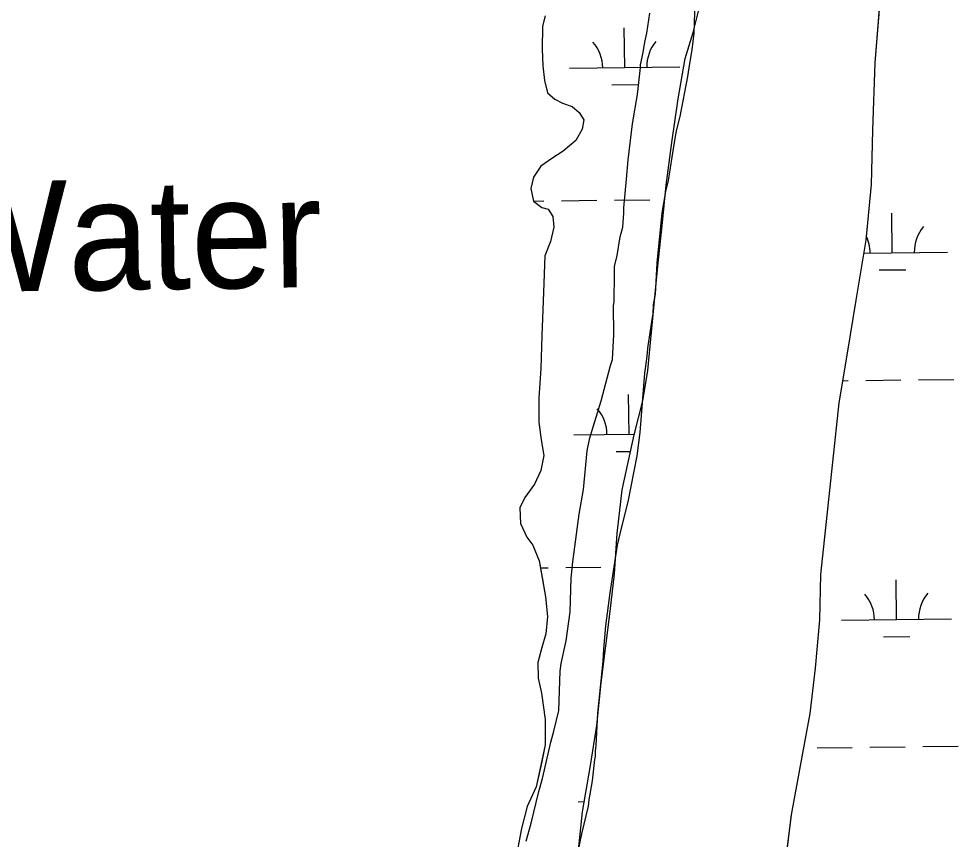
# Model space of a CAD drawing. Extents: x 3683613 to 3738215, y 469626 to 495384.
# Drawn here: x 3716050 to 3716902, y 483849 to 484593 of the extents above; entities that cross this region are included whole.
import ezdxf

# ---------------------------------------------------------------- set-up
doc = ezdxf.new("R2010")
doc.units = 0
for name, color, linetype in [('V-RIVR-IDEN', 7, 'Continuous'), ('V-SITE-VEGE', 7, 'Continuous'), ('V-TOPO-SHOR', 7, 'Continuous'), ('V-WETL-SWMP', 7, 'Continuous')]:
    doc.layers.add(name, color=color, linetype=linetype)

msp = doc.modelspace()

# ---------------------------------------------------------------- linework, layer by layer
at = {"layer": 'V-SITE-VEGE'}
for points in [[(3716675.5, 484781.89), (3716674.43, 484764.31), (3716672.26, 484733.25), (3716670.63, 484711.56), (3716670.1, 484702.19), (3716666.73, 484675.81), (3716666.18, 484670.53), (3716665.61, 484668.18), (3716665.04, 484664.08), (3716663.91, 484658.22), (3716663.94, 484651.77), (3716663.49, 484627.75), (3716662.01, 484580.29), (3716660.34, 484565.05)], [(3716510.08, 483847.36), (3716514.67, 483863.79), (3716521.54, 483892.54), (3716524.98, 483904.27), (3716532.41, 483937.12), (3716535.28, 483947.1), (3716539.86, 483965.87), (3716540.83, 484001.61), (3716541.96, 484008.64), (3716546.52, 484029.17), (3716549.89, 484055.55), (3716550.89, 484086.02), (3716552.56, 484100.68), (3716558.17, 484144.06), (3716562.14, 484166.34), (3716565.45, 484201.51), (3716567.73, 484213.24), (3716578.08, 484246.69), (3716586.68, 484278.96), (3716588.41, 484284.24), (3716589.45, 484306.51), (3716589.3, 484332.87), (3716589.86, 484336.97), (3716590.3, 484362.16), (3716590.27, 484368.61), (3716592.55, 484378.58), (3716595.38, 484395.58), (3716597.67, 484404.38), (3716598.77, 484417.28), (3716598.75, 484421.96), (3716600.94, 484447.75), (3716602.6, 484465.34), (3716606.51, 484498.16), (3716611.04, 484524.55), (3716613.83, 484549.17), (3716613.82, 484551.51), (3716616.1, 484562.66), (3716617.8, 484572.04), (3716619.51, 484580.25), (3716622.33, 484598.43)], [(3716660.34, 484565.05), (3716658.07, 484552.74), (3716656.38, 484541.01), (3716649.56, 484504.65), (3716646.12, 484491.74), (3716643.85, 484479.43), (3716638.76, 484446.6), (3716636.48, 484436.62), (3716633.07, 484417.27), (3716628.65, 484371.55), (3716627.05, 484343.43), (3716625.35, 484334.04), (3716624.82, 484325.25), (3716624.25, 484322.32), (3716620.29, 484296.53), (3716619.19, 484284.8), (3716617.51, 484271.9), (3716613.13, 484217.98), (3716610.32, 484196.88), (3716602.36, 484155.24), (3716596.64, 484132.36), (3716592.63, 484115.94), (3716585.85, 484072.55), (3716581.92, 484042.65), (3716580.28, 484021.55), (3716579.76, 484010.42), (3716574.76, 483963.52), (3716573.17, 483934.23), (3716572.62, 483928.95), (3716572.64, 483924.26), (3716572.07, 483921.33), (3716569.84, 483901.99), (3716567.01, 483884.98), (3716566.46, 483879.12), (3716560.16, 483853.9), (3716556.18, 483833.37)]]:
    msp.add_lwpolyline(points, dxfattribs=at)
at = {"layer": 'V-TOPO-SHOR'}
for points in [[(3716832.53, 484633.17), (3716826.33, 484553.4), (3716824.01, 484492.27), (3716822.95, 484443.09), (3716817.92, 484392.57), (3716808.91, 484338.04), (3716801.21, 484290.16), (3716793.48, 484244.94), (3716777.07, 484089.37), (3716775.97, 484048.17), (3716772.22, 484004.3), (3716767.14, 483963.08), (3716760.69, 483927.17), (3716750.37, 483871.3), (3716744, 483820.77), (3716736.38, 483756.94), (3716719.88, 483617.33), (3716718.6, 483608.41)], [(3716557.53, 483839.35), (3716561.34, 483874.08), (3716568.45, 483916.16), (3716574.26, 483952.24), (3716578.05, 483990.97), (3716586.37, 484055.76), (3716590.18, 484089.82), (3716592.65, 484126.54), (3716597.1, 484165.95), (3716608.17, 484216.07), (3716616.01, 484246.81), (3716620.53, 484274.21), (3716629.35, 484369.03), (3716633.81, 484408.44), (3716636.96, 484442.49), (3716642.08, 484481.23), (3716647.87, 484520.64), (3716654.34, 484557.39), (3716661.56, 484580.79), (3716668.08, 484607.52)], [(3716527.47, 484595.94), (3716524.91, 484586.53), (3716524.5, 484565.66), (3716525.11, 484550.53), (3716526.74, 484537.49), (3716529.42, 484526.02), (3716536.23, 484520.32), (3716543.04, 484516.7), (3716551.93, 484513.62), (3716558.22, 484508.44), (3716562.43, 484501.68), (3716560.91, 484493.32), (3716555.23, 484482.85), (3716543.8, 484473.39), (3716533.4, 484466.55), (3716523.52, 484459.71), (3716516.79, 484449.76), (3716514.24, 484439.31), (3716516.92, 484427.84), (3716524.25, 484422.14), (3716530, 484420.61)], [(3716530, 484420.61), (3716534.21, 484413.85), (3716535.31, 484404.46), (3716532.25, 484391.4), (3716527.1, 484378.32), (3716525.72, 484345.44), (3716524.37, 484305.77), (3716523.5, 484276.02), (3716521.55, 484249.39), (3716521.67, 484227.47), (3716523.85, 484211.31), (3716526.02, 484197.23), (3716523.48, 484183.65), (3716517.81, 484171.09), (3716509.01, 484159.04), (3716504.36, 484149.62), (3716504.96, 484135.54), (3716510.77, 484123.04), (3716516.03, 484115.76), (3716521.85, 484101.71), (3716524.54, 484086.59), (3716527.77, 484068.86), (3716529.43, 484051.13), (3716527.95, 484035.46), (3716524.37, 484022.92), (3716520.79, 484009.33), (3716520.87, 483995.24), (3716524.08, 483981.69), (3716527.34, 483957.7), (3716527.47, 483934.74), (3716523.91, 483918.02), (3716519.33, 483896.6), (3716511.08, 483878.81), (3716505.97, 483858.95), (3716501.4, 483834.92)]]:
    msp.add_lwpolyline(points, dxfattribs=at)
at = {"layer": 'V-WETL-SWMP'}
for p, q in [((3716832.53, 484633.17), (3716826.33, 484553.4)), ((3716661.55, 484580.79), (3716668.08, 484607.52)), ((3716527.46, 484595.94), (3716524.91, 484586.53)), ((3716524.91, 484586.53), (3716524.5, 484565.66)), ((3716599.52, 484549.04), (3716599.1, 484585.04)), ((3716654.34, 484557.39), (3716661.55, 484580.79)), ((3716524.5, 484565.66), (3716525.11, 484550.53)), ((3716525.11, 484550.53), (3716526.74, 484537.49)), ((3716647.87, 484520.64), (3716654.34, 484557.39)), ((3716826.33, 484553.4), (3716824.01, 484492.27)), ((3716549.53, 484548.46), (3716649.52, 484549.62)), ((3716526.74, 484537.49), (3716529.42, 484526.02)), ((3716587.7, 484533.47), (3716611.7, 484533.75)), ((3716529.42, 484526.02), (3716536.23, 484520.32)), ((3716536.23, 484520.32), (3716543.04, 484516.7)), ((3716543.04, 484516.7), (3716551.93, 484513.62)), ((3716642.08, 484481.23), (3716647.87, 484520.64)), ((3716551.93, 484513.62), (3716558.22, 484508.44)), ((3716558.22, 484508.44), (3716562.43, 484501.68)), ((3716562.43, 484501.68), (3716560.91, 484493.32)), ((3716560.91, 484493.32), (3716555.23, 484482.85)), ((3716824.01, 484492.27), (3716822.95, 484443.09)), ((3716555.23, 484482.85), (3716543.8, 484473.39)), ((3716543.8, 484473.39), (3716533.4, 484466.55)), ((3716636.96, 484442.49), (3716642.08, 484481.23)), ((3716533.4, 484466.55), (3716523.52, 484459.71)), ((3716523.52, 484459.71), (3716516.79, 484449.76)), ((3716516.79, 484449.76), (3716514.24, 484439.31)), ((3716514.24, 484439.31), (3716516.91, 484427.84)), ((3716633.81, 484408.44), (3716636.96, 484442.49)), ((3716822.95, 484443.09), (3716817.92, 484392.57)), ((3716516.88, 484428), (3716526.08, 484428.11)), ((3716516.91, 484427.84), (3716524.25, 484422.14)), ((3716524.25, 484422.14), (3716530, 484420.61)), ((3716542.08, 484428.29), (3716574.08, 484428.67)), ((3716590.08, 484428.85), (3716622.08, 484429.22)), ((3716530, 484420.61), (3716534.21, 484413.85)), ((3716534.21, 484413.85), (3716535.31, 484404.46)), ((3716841.97, 484381.04), (3716841.55, 484417.04)), ((3716629.35, 484369.03), (3716633.81, 484408.44)), ((3716535.31, 484404.46), (3716532.25, 484391.4)), ((3716532.25, 484391.4), (3716527.1, 484378.32)), ((3716817.92, 484392.57), (3716808.92, 484338.04)), ((3716815.96, 484380.74), (3716891.96, 484381.62)), ((3716527.1, 484378.32), (3716525.72, 484345.44)), ((3716620.53, 484274.21), (3716629.35, 484369.03)), ((3716830.15, 484365.47), (3716854.15, 484365.75)), ((3716525.72, 484345.44), (3716524.37, 484305.77)), ((3716808.92, 484338.04), (3716801.21, 484290.16)), ((3716524.37, 484305.77), (3716523.49, 484276.02)), ((3716801.21, 484290.16), (3716793.48, 484244.94)), ((3716523.49, 484276.02), (3716521.55, 484249.39)), ((3716616.01, 484246.81), (3716620.53, 484274.21)), ((3716796.92, 484265.07), (3716801.9, 484265.13)), ((3716817.9, 484265.32), (3716849.9, 484265.69)), ((3716865.9, 484265.88), (3716897.9, 484266.25)), ((3716603.39, 484216.39), (3716602.98, 484252.39)), ((3716521.55, 484249.39), (3716521.67, 484227.48)), ((3716608.17, 484216.07), (3716616.01, 484246.81)), ((3716793.48, 484244.94), (3716777.07, 484089.37)), ((3716521.67, 484227.48), (3716523.85, 484211.31)), ((3716523.85, 484211.31), (3716526.02, 484197.23)), ((3716553.4, 484215.81), (3716608.27, 484216.45)), ((3716597.1, 484165.95), (3716608.17, 484216.07)), ((3716591.57, 484200.82), (3716604.84, 484200.97)), ((3716526.02, 484197.23), (3716523.48, 484183.65)), ((3716523.48, 484183.65), (3716517.81, 484171.09)), ((3716517.81, 484171.09), (3716509.01, 484159.04)), ((3716509.01, 484159.04), (3716504.36, 484149.62)), ((3716592.65, 484126.54), (3716597.1, 484165.95)), ((3716504.36, 484149.62), (3716504.96, 484135.54)), ((3716504.96, 484135.54), (3716510.77, 484123.04)), ((3716590.18, 484089.82), (3716592.65, 484126.54)), ((3716510.77, 484123.04), (3716516.03, 484115.77)), ((3716516.03, 484115.77), (3716521.85, 484101.71)), ((3716521.85, 484101.71), (3716527.77, 484068.86)), ((3716522.99, 484095.37), (3716529.95, 484095.46)), ((3716545.95, 484095.64), (3716577.95, 484096.01)), ((3716586.37, 484055.76), (3716590.18, 484089.82)), ((3716777.07, 484089.37), (3716775.97, 484048.17)), ((3716845.84, 484048.39), (3716845.42, 484084.38)), ((3716527.77, 484068.86), (3716529.43, 484051.13)), ((3716529.43, 484051.13), (3716527.95, 484035.46)), ((3716578.05, 483990.97), (3716586.37, 484055.76)), ((3716775.97, 484048.17), (3716772.22, 484004.3)), ((3716795.84, 484047.8), (3716895.83, 484048.97)), ((3716527.95, 484035.46), (3716524.37, 484022.92)), ((3716834.02, 484032.82), (3716858.02, 484033.1)), ((3716524.37, 484022.92), (3716520.79, 484009.33)), ((3716520.79, 484009.33), (3716520.87, 483995.24)), ((3716772.22, 484004.3), (3716767.14, 483963.08)), ((3716520.87, 483995.24), (3716524.08, 483981.69)), ((3716574.26, 483952.24), (3716578.05, 483990.97)), ((3716524.08, 483981.69), (3716527.34, 483957.7)), ((3716767.14, 483963.08), (3716760.69, 483927.17)), ((3716527.34, 483957.7), (3716527.47, 483934.74)), ((3716568.45, 483916.17), (3716574.26, 483952.24)), ((3716527.47, 483934.74), (3716519.33, 483896.6)), ((3716773.78, 483932.11), (3716805.78, 483932.48)), ((3716821.77, 483932.67), (3716853.77, 483933.04)), ((3716869.77, 483933.22), (3716901.77, 483933.6)), ((3716760.69, 483927.17), (3716750.37, 483871.3)), ((3716561.34, 483874.08), (3716568.45, 483916.17)), ((3716519.33, 483896.6), (3716511.08, 483878.81)), ((3716511.08, 483878.81), (3716505.97, 483858.95)), ((3716557.27, 483883.15), (3716562.88, 483883.22)), ((3716557.53, 483839.35), (3716561.34, 483874.08)), ((3716750.37, 483871.3), (3716744.01, 483820.77)), ((3716505.97, 483858.95), (3716501.4, 483834.92))]:
    msp.add_line(p, q, dxfattribs=at)
for centre, start, end in [((3716544.28, 484548.87), 359.89486, 41.43852), ((3716654.76, 484550.16), 139.89486, 181.43852), ((3716897.2, 484382.16), 139.89486, 181.43852), ((3716786.72, 484380.87), 359.89486, 26.34345), ((3716548.15, 484216.22), 359.89486, 41.43852), ((3716790.59, 484048.22), 359.89486, 41.43852), ((3716901.07, 484049.5), 139.89486, 181.43852)]:
    msp.add_arc(centre, 35.25, start, end, dxfattribs=at)

# ---------------------------------------------------------------- texts
at = {"layer": 'V-RIVR-IDEN'}
msp.add_text('Water', height=100, rotation=0.79941, dxfattribs=at).set_placement((3715969.1, 484345.06))

doc.saveas('drawing.dxf')
